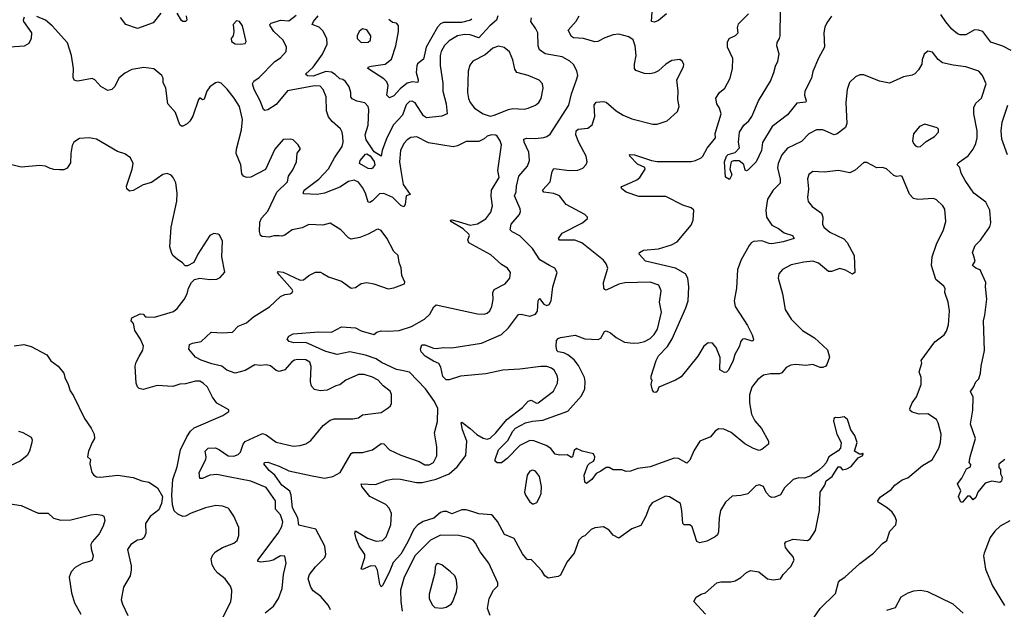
# Model space of a CAD drawing. Extents: x 1771496 to 1971148, y 471553 to 643630.
# Tile 527 of 656: x 1849213 to 1856166, y 611469 to 615628. Entities that reach past the tile are written whole.
import ezdxf

# ---------------------------------------------------------------- set-up
doc = ezdxf.new("R2010")
doc.units = 0

msp = doc.modelspace()

# ---------------------------------------------------------------- linework, layer by layer
at = {"layer": '0CON10XD'}
for points in [[(1850211.2, 615675), (1850155, 615606.2), (1850045, 615567.5), (1849963.3, 615595), (1849926.2, 615645)], [(1850390, 615655), (1850393.8, 615625), (1850385, 615616.2), (1850365, 615616), (1850355, 615622.5), (1850324.5, 615674.5)], [(1851409.2, 611465), (1851394.2, 611495), (1851339.1, 611559.1), (1851285, 611598.1), (1851269.7, 611625), (1851250.9, 611685), (1851260, 611715), (1851301.3, 611768.7), (1851368.1, 611835), (1851374.4, 611855), (1851368.6, 611915), (1851305, 612034), (1851183.5, 612063.5), (1851176.8, 612115), (1851140, 612185), (1851131.1, 612275), (1851121.2, 612301.2), (1851064.4, 612345), (1851015.3, 612415.3), (1850975, 612447.5), (1850936.7, 612495), (1850945, 612505.6), (1850965, 612506.4), (1851045, 612479.3), (1851115, 612446.7), (1851278.5, 612411.5), (1851365, 612393.5), (1851425, 612405.6), (1851475.7, 612435), (1851555, 612567.5), (1851565.7, 612574.3), (1851635, 612574.5), (1851705, 612594.4), (1851765, 612638.2), (1851785, 612635.6), (1851825, 612592.9), (1851905.3, 612555.3), (1852035, 612512.5), (1852075, 612488.9), (1852105, 612488.1), (1852136, 612505), (1852158.3, 612551.7), (1852158.6, 612615), (1852143.1, 612715), (1852163.9, 612793.9), (1852165.5, 612885), (1852142.4, 612935), (1852079.5, 613025), (1851965, 613141.2), (1851912.7, 613152.7), (1851875, 613160.3), (1851769, 613209), (1851731.5, 613235), (1851655, 613262.5), (1851545.3, 613284.7), (1851455, 613265.6), (1851375, 613288.4), (1851235, 613350.3), (1851148.8, 613348.8), (1851117.3, 613357.3), (1851103.3, 613375), (1851115, 613396.2), (1851145, 613411.2), (1851325, 613425.5), (1851415, 613423.3), (1851485, 613462.7), (1851585, 613455.4), (1851624.2, 613434.2), (1851713.6, 613406.4), (1851736.2, 613425), (1851765, 613433.8), (1851815, 613430), (1851893.9, 613436.1), (1851979.2, 613465), (1852072, 613515), (1852109.5, 613550.5), (1852138.3, 613601.7), (1852155, 613615.8), (1852445, 613554.2), (1852492.1, 613552.1), (1852515, 613557.8), (1852533.1, 613575), (1852546.5, 613605), (1852556.7, 613655), (1852555.6, 613705), (1852563.1, 613725), (1852641.2, 613765), (1852673.8, 613805), (1852678, 613845), (1852658, 613875), (1852615, 613900.8), (1852539.5, 613969.5), (1852386, 614055), (1852378, 614075), (1852390, 614105), (1852385.6, 614115), (1852345, 614152.2), (1852257.1, 614205), (1852256.4, 614213.6), (1852264, 614216), (1852308.6, 614205), (1852395, 614179.1), (1852445, 614187.5), (1852505, 614224.2), (1852539.5, 614270.5), (1852552.5, 614315), (1852542.8, 614382.8), (1852545.5, 614425), (1852598.2, 614515), (1852588.9, 614565), (1852615.6, 614745), (1852605.7, 614775), (1852585, 614806.2), (1852575, 614814), (1852545, 614816.2), (1852515, 614806.2), (1852492.2, 614787.8), (1852455, 614770), (1852365, 614768.1), (1852305, 614738.9), (1852275, 614731.8), (1852100.5, 614760.5), (1852017.7, 614802.3), (1851975, 614796.9), (1851948.9, 614781.1), (1851925.7, 614755), (1851901.9, 614705), (1851895.5, 614625), (1851904.6, 614565), (1851921.3, 614465), (1851971.2, 614395), (1851942, 614385), (1851936.5, 614325), (1851925, 614307.5), (1851905, 614316.7), (1851848.1, 614375), (1851785, 614403.3), (1851755, 614400), (1851705, 614350), (1851685, 614339.4), (1851675, 614342), (1851656.2, 614405), (1851633.6, 614445), (1851605, 614481.9), (1851575, 614495.6), (1851535, 614487.8), (1851473.4, 614446.6), (1851364.8, 614405.2), (1851315, 614396.2), (1851220.5, 614400.5), (1851214.3, 614405), (1851222.7, 614425), (1851325.5, 614504.5), (1851395, 614575.6), (1851436.2, 614655), (1851489.4, 614735), (1851497.8, 614765), (1851495.5, 614805), (1851491.4, 614835), (1851479.1, 614859.1), (1851419.4, 614909.4), (1851395, 614943.8), (1851380, 614985), (1851377.5, 615085), (1851357.3, 615135), (1851335, 615158.8), (1851295, 615161.8), (1851105, 615125.6), (1851025, 615030.6), (1850965, 614992.2), (1850945, 614988.6), (1850934.5, 614994.5), (1850911.1, 615055), (1850868.8, 615135), (1850857.5, 615175), (1850865.8, 615195), (1850905, 615220.9), (1851015, 615333.5), (1851055, 615360), (1851094.3, 615405), (1851098.6, 615435), (1851073.5, 615485), (1851007.3, 615545), (1850981.1, 615585), (1850980.6, 615595), (1850990, 615605), (1851055.4, 615625.4), (1851115, 615620.9), (1851165, 615660)], [(1852589.2, 615655), (1852579.6, 615625), (1852533.3, 615585), (1852455, 615500), (1852395, 615522.8), (1852355, 615523.7), (1852305, 615514), (1852245, 615478.2), (1852212.8, 615447.2), (1852188.9, 615405), (1852182.5, 615375), (1852181.6, 615305), (1852200.9, 615180.9), (1852201.2, 615125), (1852226, 615035), (1852232, 614965), (1852195, 614948.8), (1852085, 614936.5), (1852065, 614950.6), (1852005, 615042.5), (1851985, 615053.6), (1851965, 615050.5), (1851943.3, 615026.7), (1851916.9, 614955), (1851853.7, 614886.3), (1851805, 614794.6), (1851772.1, 614705), (1851765, 614666.2), (1851716, 614696), (1851660.7, 614780.7), (1851653.2, 614815), (1851673.3, 614885), (1851678.9, 614995), (1851675, 615016.7), (1851651.7, 615041.7), (1851595, 615053.6), (1851560.6, 615070.6), (1851551.5, 615085), (1851551.1, 615115), (1851540, 615155), (1851515, 615191.4), (1851495, 615206.5), (1851475, 615210.9), (1851441.8, 615241.8), (1851415, 615257.5), (1851375, 615262.6), (1851285, 615229.1), (1851245, 615233.4), (1851232, 615245), (1851285.3, 615294.7), (1851350.5, 615385), (1851385.6, 615455), (1851381.1, 615495), (1851355, 615550), (1851329.2, 615575), (1851279.2, 615595), (1851287.3, 615615), (1851320.9, 615655)], [(1855394, 612345), (1855445, 612381.2), (1855485, 612396.2), (1855587.6, 612482.4), (1855656.1, 612523.9), (1855704.2, 612605), (1855716, 612645), (1855719.2, 612705), (1855700, 612785), (1855687.9, 612807.9), (1855625, 612848.6), (1855565, 612845.8), (1855515, 612860.8), (1855502.1, 612872.1), (1855498, 612885), (1855515.8, 612925), (1855545, 612966.7), (1855580, 613055), (1855578.8, 613105), (1855566, 613145), (1855583.8, 613205), (1855578.8, 613225), (1855676, 613355), (1855742.5, 613405), (1855758.8, 613431.2), (1855771.9, 613475), (1855778.6, 613575), (1855769.2, 613635), (1855745.8, 613705), (1855747.7, 613732.3), (1855739.7, 613749.7), (1855682.9, 613795), (1855653.1, 613895), (1855656.9, 613955), (1855687.8, 614045), (1855737.1, 614145), (1855752.5, 614205), (1855745, 614292.5), (1855731.2, 614315), (1855688.3, 614358.3), (1855665, 614367.1), (1855555, 614359.4), (1855525, 614367.5), (1855497.6, 614397.6), (1855445, 614522.5), (1855435, 614527.5), (1855405, 614522.5), (1855385, 614530), (1855335, 614576.2), (1855305, 614586.7), (1855265, 614583.8), (1855195, 614621.2), (1855175, 614621.2), (1855112.4, 614567.6), (1855075, 614548.1), (1854995, 614564.3), (1854895, 614553.5), (1854815, 614558.1), (1854785, 614535.7), (1854776.2, 614505), (1854782.7, 614435), (1854775.6, 614375), (1854780, 614345), (1854809.8, 614309.8), (1854875, 614263.3), (1854885.8, 614235.8), (1854881.2, 614185), (1854892, 614165), (1854935, 614129.2), (1855033.2, 614083.2), (1855057.6, 614057.6), (1855105.4, 613965.4), (1855110.8, 613845), (1855095, 613832.5), (1855045, 613861.4), (1855005, 613874.2), (1854945, 613852.9), (1854925, 613851.9), (1854855, 613911.1), (1854815, 613925.5), (1854751.1, 613918.9), (1854662.1, 613897.9), (1854600, 613865), (1854574.1, 613835.9), (1854568.8, 613805), (1854600, 613695), (1854618, 613585), (1854662, 613515), (1854740, 613435), (1854825, 613384.2), (1854918.3, 613298.3), (1854931.7, 613248.3), (1854912.9, 613195), (1854905, 613184.2), (1854885, 613174.4), (1854865, 613175.6), (1854815, 613195.7), (1854765, 613188.6), (1854695, 613195.6), (1854658.9, 613191.1), (1854626.2, 613173.8), (1854595, 613138), (1854579.7, 613130.3), (1854515, 613131.1), (1854465, 613120), (1854425, 613089.2), (1854397.1, 613055), (1854384.3, 613035), (1854367.3, 612982.7), (1854366.5, 612925), (1854381.2, 612845), (1854405, 612797.5), (1854451.9, 612745), (1854500, 612655), (1854500, 612635), (1854455, 612596), (1854435, 612590), (1854395, 612602.5), (1854335, 612637.1), (1854236.8, 612716.8), (1854185, 612739.2), (1854148.8, 612741.2), (1854123.4, 612726.6), (1854092.5, 612685), (1854015.7, 612654.3), (1853972.9, 612587.1), (1853945, 612520), (1853925, 612500), (1853865, 612532), (1853835, 612534.2), (1853665, 612473.6), (1853578.3, 612461.7), (1853527.3, 612442.7), (1853495, 612441.2), (1853465, 612453.3), (1853405, 612452.5), (1853375, 612470), (1853355, 612470), (1853317.6, 612442.4), (1853285, 612427.5), (1853254.3, 612385), (1853215, 612357.5), (1853204.6, 612365), (1853199.7, 612415), (1853225.3, 612485), (1853239.5, 612500.5), (1853265, 612512.9), (1853271.8, 612525), (1853274.4, 612545), (1853265.4, 612565.4), (1853185, 612585.3), (1853145, 612603), (1853129.9, 612590.1), (1853115.9, 612544.1), (1853109.2, 612540.8), (1853078.2, 612558.2), (1853025, 612556.2), (1852995.6, 612564.4), (1852965, 612603.3), (1852930.5, 612625), (1852845, 612657.9), (1852815, 612659.6), (1852745.5, 612624.5), (1852655, 612531.8), (1852615, 612501.4), (1852585, 612502.9), (1852571.5, 612515), (1852570.5, 612525), (1852594.4, 612595), (1852660.2, 612659.8), (1852694.8, 612725), (1852715, 612746.9), (1852785, 612783.5), (1852833.8, 612796.2), (1852907.6, 612802.4), (1853085, 612867.8), (1853181.1, 612975), (1853203.3, 613025), (1853207.1, 613075), (1853201.5, 613105), (1853159.5, 613189.5), (1853128.1, 613228.1), (1853084.5, 613264.5), (1853055, 613277.5), (1853015, 613284.2), (1853007.4, 613295), (1853001.2, 613325), (1853004.3, 613365.7), (1853015, 613379.5), (1853032.9, 613387.1), (1853135, 613402.5), (1853205, 613377.1), (1853297.7, 613372.3), (1853317.7, 613382.3), (1853342, 613428), (1853355, 613433.3), (1853385, 613419.2), (1853425, 613385.6), (1853485, 613354.3), (1853545, 613347.1), (1853585, 613349.2), (1853625, 613358.6), (1853665, 613378.9), (1853692.8, 613407.2), (1853717.5, 613445), (1853745.5, 613565), (1853730.6, 613635), (1853744.2, 613715), (1853726.2, 613755), (1853665, 613777.8), (1853487.1, 613772.9), (1853445, 613761.8), (1853355, 613721.1), (1853344.6, 613724.6), (1853338.9, 613735), (1853335.4, 613775.4), (1853365.6, 613875), (1853355.6, 613905), (1853335, 613932.9), (1853183.9, 614053.9), (1853132.8, 614072.8), (1853025, 614074), (1853018.8, 614085), (1853045, 614121.9), (1853188, 614195), (1853223.3, 614225), (1853223.3, 614235), (1853203.3, 614255), (1853072.9, 614325), (1853025.3, 614385.3), (1852985, 614402.3), (1852915, 614412.2), (1852905.8, 614425), (1852960, 614485), (1852973.1, 614556.9), (1852985, 614577.5), (1853095, 614564.4), (1853154, 614566), (1853188.8, 614581.2), (1853214.1, 614605.9), (1853220, 614625), (1853214.3, 614665), (1853161.1, 614761.1), (1853140.8, 614815), (1853143.3, 614845), (1853157.5, 614855), (1853225, 614862.2), (1853255, 614885.8), (1853274.6, 614945), (1853270.5, 615025), (1853285, 615045.6), (1853335, 615050.6), (1853355, 615045.8), (1853425, 614985.8), (1853475, 614954), (1853535, 614930), (1853685, 614891.1), (1853715, 614890.5), (1853784.5, 614915.5), (1853859.1, 614980.9), (1853871.2, 615015), (1853861.4, 615065), (1853862.9, 615125), (1853854, 615205), (1853900, 615295), (1853902.5, 615315), (1853892.5, 615335), (1853875, 615347.5), (1853818.3, 615341.7), (1853775, 615313.8), (1853723.2, 615266.8), (1853696.4, 615253.6), (1853663.2, 615246.8), (1853625, 615249.4), (1853565, 615269.2), (1853554.2, 615285), (1853555.8, 615315.8), (1853565.6, 615375), (1853559.1, 615445), (1853545.9, 615485.9), (1853515, 615507.8), (1853445, 615525.8), (1853405, 615521.4), (1853345, 615501.4), (1853296.4, 615473.6), (1853275, 615471.1), (1853195, 615496.9), (1853125, 615501.5), (1853109.1, 615509.1), (1853087.5, 615555), (1853142.6, 615617.4), (1853163.1, 615655)], [(1856170, 612525), (1856128.3, 612491.7), (1856128.3, 612468.3), (1856140, 612455), (1856140, 612425), (1856151.7, 612401.7), (1856147, 612373), (1856135, 612362.5), (1856077.7, 612372.3), (1856031.7, 612358.3), (1855980, 612295), (1855965, 612257.5), (1855945, 612240), (1855925, 612267.5), (1855906.7, 612266.7), (1855870, 612225), (1855860, 612225), (1855842, 612265), (1855860, 612305), (1855836.7, 612355), (1855866.7, 612393.3), (1855900, 612460), (1855926.7, 612475), (1855929.3, 612489.3), (1855917.5, 612505), (1855924.2, 612544.2), (1855961.9, 612675), (1855926.9, 612775), (1855944.3, 612874.3), (1855946, 612965), (1855926.2, 613005), (1855948.8, 613035), (1855965, 613073.3), (1855986.2, 613095), (1855998.6, 613135), (1856002.5, 613185), (1856025.7, 613295), (1856018.9, 613505), (1856029.5, 613545), (1856042.1, 613657.9), (1856032.7, 613745), (1856035.4, 613775), (1855995, 613862.9), (1855964, 613875), (1855942, 613895), (1855959.4, 613925), (1855950, 613960), (1855941.5, 613985), (1855960.9, 614035), (1855996.9, 614073.1), (1856065, 614168), (1856070, 614195), (1856063.8, 614283.8), (1856035, 614341.4), (1855951.1, 614405), (1855890, 614495), (1855862.2, 614545), (1855851.4, 614585), (1855832.9, 614605), (1855840.9, 614619.1), (1855912, 614668), (1855945.3, 614714.7), (1855964.6, 614755.4), (1855974.5, 614795), (1855974.5, 614845), (1855951.5, 614965), (1855951.8, 615008.2), (1855965, 615040), (1856004, 615075), (1856038.6, 615175), (1856012.5, 615235), (1855986.2, 615265), (1855895, 615295.8), (1855805, 615306.5), (1855730, 615325), (1855698.8, 615348.8), (1855658.3, 615398.3), (1855625, 615407.5), (1855600, 615385), (1855586.2, 615345), (1855583.8, 615315), (1855561.2, 615275), (1855535, 615247.5), (1855515, 615236.7), (1855453.6, 615226.4), (1855355, 615181.2), (1855285, 615193.8), (1855175, 615238.8), (1855145, 615239.2), (1855115, 615225.8), (1855074, 615185), (1855057.5, 615135), (1855045.9, 615044.1), (1855054.4, 614895), (1855045, 614868), (1854985, 614822.9), (1854965, 614815.7), (1854885, 614850.8), (1854839.1, 614850.9), (1854785, 614824), (1854735, 614769.2), (1854635, 614722.2), (1854595.6, 614675), (1854570, 614615), (1854564.5, 614584.5), (1854575, 614543.3), (1854584.5, 614504.5), (1854582.9, 614475), (1854532.9, 614425), (1854495, 614362.5), (1854482.5, 614285), (1854488, 614235), (1854525, 614178.6), (1854572, 614155), (1854612, 614125), (1854670, 614105), (1854681.2, 614085), (1854605, 614061.9), (1854525, 614048), (1854505, 614048.9), (1854455, 614067.3), (1854395, 614064.4), (1854379.2, 614055), (1854364.3, 614035), (1854308.1, 613935), (1854282.9, 613865), (1854275.7, 613735), (1854257.5, 613645), (1854266, 613605), (1854351.9, 613471.9), (1854385, 613406.2), (1854394.2, 613375), (1854393.3, 613365), (1854385, 613360.8), (1854335, 613376), (1854316.4, 613373.6), (1854304.1, 613355.9), (1854295.7, 613324.3), (1854263.4, 613266.6), (1854252, 613225), (1854218.1, 613155), (1854205, 613142.9), (1854189.3, 613139.3), (1854158.3, 613158.3), (1854159.5, 613245), (1854132.5, 613315), (1854105, 613346.9), (1854075, 613348.6), (1854044.4, 613325), (1854002.2, 613255), (1853885, 613110), (1853845, 613085.3), (1853727.5, 613035), (1853715, 613004.3), (1853705, 612999.2), (1853691.9, 613001.9), (1853682.5, 613015), (1853673.3, 613055), (1853680, 613085), (1853673, 613093), (1853673, 613113), (1853707.5, 613225), (1853725, 613257.5), (1853787.3, 613322.7), (1853821.9, 613378.1), (1853916.4, 613595), (1853933.8, 613646.2), (1853937.3, 613745), (1853930.8, 613805), (1853915.6, 613835), (1853845.3, 613875.3), (1853633.3, 613925), (1853588, 613975), (1853590, 613985), (1853617.6, 614002.4), (1853725, 614012.5), (1853815, 614039.4), (1853855, 614060.8), (1853955, 614178), (1853968.5, 614215), (1853973.8, 614285), (1853955, 614302), (1853895, 614320.8), (1853775, 614380), (1853585, 614381.5), (1853495, 614410.8), (1853466.2, 614435), (1853461.2, 614445), (1853465, 614452.5), (1853535, 614483.3), (1853571.4, 614498.6), (1853592.5, 614515), (1853631.2, 614575), (1853626.7, 614585), (1853575, 614610), (1853522.5, 614665), (1853520, 614675), (1853525, 614678), (1853554.2, 614675.8), (1853675, 614634.4), (1853715, 614628.9), (1853955, 614628.8), (1853986, 614635), (1854025, 614652.9), (1854037.5, 614665), (1854067, 614723), (1854125.7, 614795), (1854124.4, 614825), (1854167.1, 614965), (1854155.8, 615005), (1854135.5, 615035.5), (1854129.2, 615075), (1854154, 615115), (1854193.6, 615146.4), (1854230.6, 615215), (1854245.7, 615285), (1854250, 615355), (1854212.5, 615435), (1854210.9, 615469.1), (1854224.4, 615495.6), (1854267.5, 615517.5), (1854286.2, 615535), (1854281.7, 615571.7), (1854290.3, 615599.7), (1854359.3, 615670.7)], [(1853780.5, 615669.5), (1853725, 615623.6), (1853695, 615610), (1853675.9, 615615.9), (1853680.6, 615685)], [(1854945.7, 615654.3), (1854913, 615607), (1854898.9, 615575), (1854892.7, 615535), (1854895.4, 615434.6), (1854853.1, 615356.9), (1854815, 615264), (1854804, 615216), (1854757.7, 615125), (1854754.7, 615095), (1854767.5, 615055), (1854764.4, 615045.6), (1854701.2, 615038.8), (1854635, 614957.8), (1854525.9, 614874.1), (1854458.8, 614761.2), (1854450.8, 614705), (1854414.2, 614625), (1854355, 614567.5), (1854345, 614562.5), (1854337, 614567), (1854326.1, 614606.1), (1854295, 614633.3), (1854255, 614633.8), (1854237.5, 614625), (1854234, 614616), (1854228.8, 614575), (1854241.2, 614535), (1854225, 614500), (1854196.4, 614516.4), (1854189.6, 614625), (1854203.7, 614665), (1854215, 614677.2), (1854265, 614690.9), (1854295.8, 614725), (1854288.6, 614765), (1854295.6, 614835), (1854326.9, 614885), (1854362.2, 614915), (1854383.8, 614946.2), (1854429.2, 615055), (1854515.4, 615195), (1854539.3, 615255), (1854549.7, 615300.3), (1854567.3, 615335), (1854575.4, 615385), (1854559.2, 615445), (1854561.8, 615468.2), (1854578.9, 615495), (1854582.7, 615515), (1854586.4, 615695)], [(1855753.9, 615613.9), (1855716.7, 615665)], [(1849244.2, 615645.8), (1849238.8, 615625), (1849240, 615615), (1849296, 615535), (1849294.3, 615495), (1849278.6, 615461.4), (1849245, 615441.8), (1849145, 615434.4)], [(1850700.5, 612400.5), (1850605, 612420.5), (1850555.7, 612414.3), (1850505, 612391.1), (1850485, 612391.2), (1850481.3, 612435), (1850528.5, 612525), (1850531.1, 612545), (1850523.1, 612585), (1850543.7, 612606.3), (1850595, 612607.3), (1850625, 612593.8), (1850685, 612551.5), (1850725, 612548.2), (1850755, 612560.5), (1850773, 612577), (1850791.5, 612635), (1850805, 612652.7), (1850928.3, 612708.3), (1850955, 612700), (1851025, 612647.1), (1851145, 612620), (1851195, 612624.2), (1851235, 612636), (1851270.3, 612659.7), (1851356.2, 612765), (1851405.8, 612804.2), (1851435, 612812.5), (1851565, 612812.5), (1851605, 612820.8), (1851635, 612840), (1851765, 612858), (1851815, 612890), (1851831.2, 612905), (1851838.3, 612921.7), (1851839.4, 612985), (1851828.8, 613008.8), (1851780, 613045), (1851745, 613084.3), (1851705, 613106.7), (1851645, 613125.7), (1851605, 613124.3), (1851515.6, 613084.4), (1851475, 613052.5), (1851445, 613045.8), (1851385, 613016), (1851335, 613010), (1851295, 613019.4), (1851272.9, 613042.9), (1851267.8, 613075), (1851272.1, 613182.1), (1851262.3, 613212.3), (1851235, 613230), (1851175, 613231.9), (1851155, 613226.9), (1851136, 613215), (1851085, 613158), (1851045, 613145.8), (1851025, 613152.5), (1850985.4, 613185.4), (1850955, 613193.8), (1850915, 613188.7), (1850875, 613193.6), (1850806, 613154), (1850735, 613134.6), (1850676.5, 613156.5), (1850642, 613185), (1850571.2, 613201.2), (1850495, 613227.5), (1850455, 613247.9), (1850406.9, 613305), (1850413.4, 613336.6), (1850433.2, 613346.8), (1850495, 613358.6), (1850565, 613422.9), (1850645, 613418.2), (1850716, 613424), (1850755, 613467.5), (1850815, 613490.6), (1850865, 613532.7), (1850977.4, 613602.6), (1851055, 613675.8), (1851085, 613690.8), (1851122.5, 613695), (1851136.7, 613705), (1851141.2, 613715), (1851137.1, 613725), (1851047.5, 613825), (1851034, 613845), (1851037.5, 613852.5), (1851075, 613847.1), (1851195, 613790), (1851216.8, 613793.2), (1851255, 613824), (1851303.2, 613846.8), (1851337.3, 613847.3), (1851355, 613838.8), (1851395, 613813.8), (1851485, 613784), (1851555, 613734), (1851585, 613738), (1851625, 613767.5), (1851665, 613774.2), (1851714.5, 613764.5), (1851815, 613730), (1851855, 613736.2), (1851930, 613765), (1851933.6, 613776.4), (1851913, 613823), (1851907.7, 613877.7), (1851894, 613915), (1851886, 613965), (1851855, 613993.8), (1851805, 614086.2), (1851765, 614142), (1851745, 614150), (1851735, 614147.5), (1851675, 614114.4), (1851615, 614091.9), (1851555, 614080.8), (1851535, 614088.8), (1851481.2, 614145), (1851405, 614191.9), (1851355, 614180), (1851255, 614183.3), (1851208.8, 614161.2), (1851137.5, 614145), (1851085, 614107.5), (1851065, 614100.8), (1851045, 614104.2), (1851006.9, 614103.1), (1850974, 614094), (1850925, 614098.8), (1850915, 614106.7), (1850906.7, 614135), (1850909.8, 614200.2), (1850922, 614228), (1850965, 614278), (1851028.3, 614411.7), (1851105.6, 614485), (1851110.8, 614525), (1851141.1, 614568.9), (1851167.5, 614625), (1851172.9, 614687.1), (1851196.4, 614716.4), (1851180, 614745), (1851145, 614780), (1851125, 614786.2), (1851075, 614783.3), (1851014.5, 614715.5), (1850948, 614572), (1850845, 614518.6), (1850814.2, 614514.2), (1850794.2, 614524.2), (1850781.2, 614541.2), (1850774.3, 614605), (1850742.7, 614685), (1850744.6, 614715), (1850778.9, 614851.1), (1850786.1, 614925), (1850764.5, 615015), (1850727.8, 615075), (1850677.8, 615137.8), (1850635, 615180), (1850615, 615186.7), (1850595, 615183.3), (1850555, 615153.8), (1850535, 615123.8), (1850515, 615068.8), (1850505, 615063.3), (1850485, 615077.5), (1850475, 615066.2), (1850435, 614946.7), (1850415, 614913.3), (1850395.8, 614894.2), (1850365, 614876.7), (1850355, 614876.7), (1850345, 614887.5), (1850312.7, 614972.7), (1850260, 615035), (1850245.4, 615145), (1850226.5, 615185), (1850225.5, 615215), (1850216.9, 615235), (1850160.7, 615280.7), (1850091.1, 615291.1), (1850005, 615276.4), (1849955, 615251.5), (1849912.5, 615215), (1849885, 615156.7), (1849865, 615136.7), (1849835, 615130), (1849786, 615156), (1849743.9, 615203.9), (1849725, 615213.8), (1849625, 615193.8), (1849600.5, 615200.5), (1849590.5, 615220.5), (1849592.5, 615285), (1849580, 615375), (1849551.2, 615465), (1849443.3, 615585), (1849395, 615624), (1849335, 615650)], [(1850775, 615456), (1850805, 615461.2), (1850813.8, 615475), (1850786.7, 615585), (1850765, 615616.7), (1850745, 615620), (1850720, 615595), (1850726.7, 615545), (1850720, 615515), (1850706.7, 615495), (1850710, 615475), (1850735, 615458.8), (1850775, 615456)], [(1852405, 615632), (1852395.8, 615624.2), (1852332.5, 615607.5), (1852205, 615608.4), (1852185, 615598.5), (1852164.1, 615575.9), (1852084.7, 615435), (1852065, 615349.2), (1852023.6, 615316.4), (1852016.6, 615303.4), (1852013.1, 615255), (1852028.2, 615205), (1852025.8, 615185), (1851985, 615189.6), (1851949.7, 615180.3), (1851899.9, 615140.1), (1851855, 615090.6), (1851825, 615078), (1851805.6, 615095.6), (1851814.6, 615164.6), (1851805, 615189.2), (1851785, 615210.6), (1851671.2, 615285), (1851676.7, 615295), (1851695, 615300.5), (1851795.2, 615314.8), (1851839.6, 615350.4), (1851870.2, 615445), (1851888.9, 615545), (1851888.6, 615588.6), (1851875, 615603.8), (1851845, 615608.1), (1851820.7, 615630.7)], [(1852225, 613087.7), (1852200.8, 613110.8), (1852187.2, 613177.2), (1852173.3, 613203.3), (1852135, 613218.8), (1852075.8, 613255), (1852047.5, 613285), (1852043.3, 613305), (1852053.3, 613335), (1852075, 613335.8), (1852135, 613310.8), (1852155, 613309.2), (1852207, 613317), (1852265.6, 613314.4), (1852475, 613347.5), (1852615, 613407.1), (1852665, 613454.5), (1852735, 613548), (1852755, 613550.8), (1852815, 613536), (1852855, 613550), (1852868.8, 613571.2), (1852874, 613646), (1852880.8, 613659.2), (1852885, 613661.2), (1852915, 613622.5), (1852935, 613611.2), (1852951.2, 613618.8), (1852966, 613645), (1852978, 613745), (1853008.8, 613845), (1852991.2, 613875), (1852954.6, 613894.6), (1852885.2, 613935.2), (1852834.4, 614015), (1852744.7, 614104.7), (1852690.7, 614130.7), (1852677.5, 614145), (1852684.5, 614185), (1852741.9, 614255), (1852750, 614275), (1852747.1, 614295), (1852706.9, 614385), (1852718.7, 614415), (1852720.4, 614455), (1852739.1, 614525), (1852798.9, 614595), (1852812.9, 614635), (1852808.2, 614695), (1852774.6, 614765), (1852772.9, 614785), (1852795, 614792.9), (1852855, 614790.3), (1852913.8, 614796.2), (1852936.2, 614803.8), (1852958.8, 614821.2), (1853091.1, 615025), (1853110.4, 615105), (1853146.3, 615203.7), (1853154.4, 615235), (1853148.7, 615268.7), (1853123, 615313), (1853097, 615337), (1853045, 615366.4), (1852925, 615386.5), (1852884.2, 615415), (1852874.5, 615444.5), (1852871.2, 615535), (1852858.8, 615565), (1852823.1, 615615), (1852827.6, 615642.4)], [(1856215, 615411.4), (1856155, 615440.8), (1856071, 615471), (1856014, 615545), (1855985, 615555.5), (1855955, 615556.7), (1855895, 615522.5), (1855855, 615521.2), (1855835, 615529.5), (1855795, 615561.2), (1855753.9, 615613.9)], [(1851625, 615468.6), (1851675, 615470), (1851691.2, 615485), (1851692, 615515), (1851665, 615558), (1851635, 615564.2), (1851610.8, 615545), (1851595.8, 615515), (1851595.8, 615495), (1851625, 615468.6)], [(1852535, 614948), (1852565, 614954), (1852664.5, 614995.5), (1852695, 615001.4), (1852775, 614998), (1852805, 615004), (1852855, 615026.2), (1852880, 615045), (1852895, 615072.5), (1852910, 615145), (1852904.2, 615175), (1852880.9, 615200.9), (1852805, 615234.4), (1852725, 615255.7), (1852709.4, 615279.4), (1852696.7, 615345), (1852671.9, 615401.9), (1852635, 615432), (1852595, 615442.5), (1852555, 615426.7), (1852500.5, 615379.5), (1852413.2, 615336.8), (1852392.1, 615307.9), (1852380, 615265), (1852375.5, 615115), (1852382.2, 615072.2), (1852393.8, 615043.8), (1852424, 615005), (1852485, 614964.2), (1852535, 614948)], [(1856187.5, 614675), (1856147.9, 614785), (1856144.5, 614845.5), (1856151.1, 614905), (1856191.2, 615025)], [(1855552.3, 614732.3), (1855575, 614734), (1855615, 614768.8), (1855673.3, 614805), (1855702.5, 614835), (1855702.5, 614855), (1855692.5, 614865), (1855605, 614891.2), (1855566.2, 614875), (1855525.8, 614824.2), (1855516.7, 614775), (1855523.9, 614753.9), (1855538, 614738), (1855552.3, 614732.3)], [(1850636.4, 611385), (1850704.4, 611525), (1850709.4, 611555), (1850711.4, 611605), (1850702.4, 611632.4), (1850664.5, 611684.5), (1850613.1, 611723.1), (1850594.6, 611744.6), (1850571.7, 611781.7), (1850565.8, 611825), (1850576.8, 611853.2), (1850596.2, 611875), (1850645, 611905.8), (1850725, 611936), (1850750, 611955), (1850760.7, 611989.3), (1850760, 612045), (1850725.9, 612125.9), (1850693.3, 612175), (1850685, 612183.3), (1850645, 612197.5), (1850598.3, 612201.7), (1850525, 612184), (1850425, 612148.1), (1850385, 612126.9), (1850365, 612124.4), (1850329.3, 612139.3), (1850303.8, 612163.8), (1850292.2, 612205), (1850288.6, 612275), (1850294.4, 612385), (1850325.6, 612475), (1850350, 612595), (1850392.9, 612685), (1850418.9, 612725), (1850445, 612749.4), (1850647.5, 612835), (1850690, 612865), (1850690, 612875), (1850605, 612923.8), (1850576, 612965), (1850540, 613035), (1850509.2, 613065), (1850485, 613077.8), (1850455, 613077.8), (1850385, 613060), (1850345, 613057.5), (1850295, 613040), (1850185, 613047.1), (1850085, 613020), (1850056.2, 613026.2), (1850045, 613037.5), (1850036, 613065), (1850030, 613185), (1850035, 613212.5), (1850057.9, 613252.1), (1850083.2, 613296.8), (1850087.5, 613325), (1850067.1, 613375), (1850025.8, 613435), (1850018, 613485), (1850001.2, 613505), (1850005, 613526.2), (1850065, 613554), (1850085, 613550), (1850102.5, 613532.5), (1850165, 613529.4), (1850300.7, 613569.3), (1850325, 613590), (1850375.3, 613654.7), (1850395.5, 613695), (1850405.6, 613734.4), (1850427.5, 613775), (1850447.5, 613795), (1850485, 613805.7), (1850555, 613796.7), (1850605, 613798.8), (1850629.5, 613810.5), (1850661.7, 613848.3), (1850640, 613955), (1850646.2, 614065), (1850625, 614110), (1850615, 614116.2), (1850585, 614120), (1850555, 614106.2), (1850471.2, 613975), (1850442.5, 613915), (1850397.5, 613892.5), (1850382.9, 613892.9), (1850364.2, 613914.2), (1850325, 613938), (1850296, 613965), (1850285.7, 613985), (1850272.5, 614025), (1850283.9, 614163.9), (1850322.1, 614347.9), (1850325.5, 614404.5), (1850315, 614476.7), (1850298, 614515), (1850282.3, 614532.3), (1850255, 614543.8), (1850225, 614536.2), (1850145, 614478.8), (1850085, 614464.3), (1850015, 614423.3), (1849988.3, 614418.3), (1849970, 614435), (1849966.7, 614455), (1850008.8, 614575), (1850013.8, 614615), (1849996.7, 614655), (1849955, 614681.2), (1849905, 614698.6), (1849755, 614785.8), (1849705, 614795.8), (1849635, 614790), (1849596.4, 614763.6), (1849585, 614740), (1849574, 614685), (1849571.2, 614618.8), (1849548.8, 614581.2), (1849525, 614569.2), (1849495, 614568.6), (1849455, 614571.4), (1849425, 614581.4), (1849395, 614594.3), (1849355, 614600), (1849225, 614588.6), (1849085, 614622.9)], [(1851695, 614575.5), (1851675, 614578.2), (1851612, 614615), (1851618.1, 614635), (1851655, 614680), (1851665, 614681.1), (1851687.2, 614667.2), (1851717.1, 614627.1), (1851720.8, 614605), (1851705, 614580.5), (1851695, 614575.5)], [(1849175, 613328.6), (1849242.3, 613337.7), (1849293.6, 613323.6), (1849405, 613263.3), (1849432.3, 613222.3), (1849485, 613183.3), (1849525.7, 613135.7), (1849532, 613105), (1849556.7, 613055), (1849570.5, 613010.5), (1849593.8, 612975), (1849671.2, 612815), (1849717.6, 612747.6), (1849739.2, 612705), (1849740.8, 612675), (1849726.2, 612645), (1849698.8, 612585), (1849692.5, 612545), (1849712.5, 612525), (1849708.8, 612495), (1849724, 612435), (1849736.7, 612415), (1849755, 612403.8), (1849785, 612400), (1849905.7, 612415.7), (1850015, 612397.8), (1850075, 612375.6), (1850125, 612366.9), (1850185.4, 612325.4), (1850221.2, 612265), (1850214, 612215), (1850195, 612170), (1850135, 612122.5), (1850100.8, 612075), (1850104.2, 612005), (1850092, 611975), (1850075, 611962.5), (1850045, 611956), (1849997.5, 611925), (1849975, 611890), (1850001.2, 611775), (1850001.2, 611745), (1849992.5, 611705), (1849945.5, 611624.5), (1849930.8, 611535), (1849938.6, 611505), (1849978, 611425)], [(1854056.7, 611435), (1853974.1, 611524.1), (1853991.2, 611555), (1854025, 611575.8), (1854055, 611585.7), (1854135, 611655.6), (1854165, 611663.3), (1854235, 611663.1), (1854265, 611670), (1854305, 611692.9), (1854345, 611728.6), (1854375, 611741.5), (1854433, 611733), (1854495, 611684), (1854535, 611676.2), (1854585, 611683.3), (1854605, 611713.8), (1854659.1, 611770.9), (1854681.2, 611815), (1854675, 611840), (1854644.2, 611874.2), (1854620, 611905), (1854617, 611933), (1854622.5, 611945), (1854675, 611964), (1854776.7, 611955), (1854795, 611966), (1854832.9, 612025), (1854860.6, 612165), (1854866.2, 612295), (1854898, 612345), (1854908, 612375), (1854950, 612405), (1854992.5, 612475), (1855007.5, 612475), (1855023, 612453), (1855055, 612458.8), (1855085, 612476.7), (1855133.6, 612536.4), (1855167.5, 612555), (1855170, 612565), (1855165, 612570), (1855157.5, 612562.5), (1855143, 612563), (1855107.5, 612585), (1855126.1, 612646.1), (1855110, 612695), (1855083.3, 612735), (1855058.3, 612808.3), (1855035, 612827.5), (1854995, 612820), (1854975, 612822.5), (1854962.5, 612815), (1854960, 612795), (1854982.5, 612705), (1855013.3, 612645), (1855010, 612605), (1854993.6, 612586.4), (1854926.7, 612545), (1854908.3, 612501.7), (1854889.5, 612480.5), (1854853, 612447), (1854815.7, 612424.3), (1854799.1, 612410.9), (1854755, 612394.2), (1854715, 612397.1), (1854675, 612384), (1854614, 612325), (1854585, 612276), (1854545, 612260.6), (1854525, 612258.6), (1854511.2, 612265), (1854485, 612293.8), (1854465.8, 612335), (1854435, 612347.5), (1854410.9, 612339.1), (1854355.6, 612284.4), (1854305, 612272), (1854243.9, 612266.1), (1854196.2, 612225), (1854162.5, 612165), (1854151.9, 612115), (1854148.6, 612015), (1854140.8, 611995), (1854125, 611980.8), (1854065, 611950), (1854015, 611938), (1853995, 611946.7), (1853961.7, 612051.7), (1853945, 612064), (1853905.9, 612065.9), (1853896.2, 612075), (1853890, 612165), (1853879.2, 612215), (1853803, 612263), (1853773.6, 612266.4), (1853679.7, 612220.3), (1853661.4, 612195), (1853634.5, 612125.5), (1853600.3, 612059.7), (1853535, 612035.7), (1853445, 611970.8), (1853405, 611992.5), (1853375, 612027.5), (1853335, 612050), (1853275.8, 612044.2), (1853247.9, 612032.1), (1853205, 611987.5), (1853185, 611981.2), (1853162.8, 611957.2), (1853128.6, 611865), (1853077.9, 611802.1), (1853031.1, 611708.9), (1853015, 611699.4), (1852945, 611689.2), (1852920.8, 611705), (1852900, 611740), (1852845, 611802.5), (1852825, 611820), (1852805, 611817.5), (1852795, 611823.3), (1852765, 611860), (1852705, 611967.5), (1852636.3, 611996.3), (1852587.2, 612087.2), (1852555, 612128.6), (1852544.5, 612134.5), (1852455, 612142), (1852413.3, 612156.7), (1852365, 612171.3), (1852335, 612171.5), (1852265, 612143.1), (1852229.6, 612159.6), (1852205, 612159.8), (1852185, 612151.4), (1852137.8, 612112.2), (1852061.6, 612088.4), (1852025.2, 612065), (1851997.1, 612035), (1851955.2, 611945), (1851905, 611856.9), (1851851.2, 611798.8), (1851822.6, 611727.4), (1851775, 611636.7), (1851765, 611627.5), (1851756.2, 611646.2), (1851739.2, 611745), (1851725, 611773.8), (1851693.4, 611776.6), (1851635, 611750), (1851624.4, 611754.4), (1851650, 611835), (1851650, 611855), (1851611.2, 611915), (1851589.2, 611965), (1851580.8, 612005), (1851585, 612022.5), (1851670, 611970), (1851730.5, 611949.5), (1851775, 611953.8), (1851800.6, 611979.4), (1851834.3, 612065), (1851839.6, 612145), (1851822.7, 612182.7), (1851798.1, 612208.1), (1851685.7, 612265.7), (1851629.6, 612335), (1851625.7, 612354.3), (1851725, 612348.9), (1851805, 612380.6), (1851855, 612390), (1851902.2, 612387.8), (1852014.3, 612364.3), (1852055, 612364.3), (1852153.3, 612386.7), (1852245, 612424.7), (1852302.3, 612475), (1852362.7, 612555), (1852370, 612655), (1852340.3, 612735), (1852330, 612785), (1852335, 612788.8), (1852345, 612782.5), (1852393.6, 612743.6), (1852441.5, 612701.5), (1852485, 612676.1), (1852515, 612668.5), (1852535, 612676.2), (1852576.2, 612715), (1852652.8, 612807.2), (1852765, 612892.5), (1852805, 612937.8), (1852825, 612944.4), (1852863.6, 612923.6), (1852875, 612924.4), (1852982.2, 613007.8), (1853012.2, 613065), (1853014.2, 613095), (1853008.4, 613118.4), (1852986.7, 613155), (1852969.1, 613169.1), (1852935, 613181.8), (1852892.7, 613182.7), (1852745, 613163.8), (1852625, 613156.8), (1852505, 613128.9), (1852325, 613113.5), (1852245, 613088), (1852225, 613087.7)], [(1849205.9, 612725.9), (1849235, 612716.2), (1849295, 612682.5), (1849301.2, 612665), (1849299.2, 612645), (1849282.9, 612585), (1849266.4, 612553.6), (1849216.5, 612513.5), (1849080.5, 612449.5)], [(1850946, 611445), (1851005, 611490), (1851040.8, 611545), (1851067.5, 611615), (1851075.6, 611715), (1851094.2, 611795), (1851085, 611843.3), (1851055, 611846.7), (1851003.4, 611816.6), (1850975, 611807.5), (1850915, 611800.4), (1850896.2, 611805), (1850894.3, 611815), (1851039.2, 612005), (1851065, 612052), (1851072.7, 612085), (1851055, 612135.6), (1851020.4, 612175), (1851019.6, 612235), (1850955, 612327.5), (1850845, 612372.5), (1850700.5, 612400.5)], [(1852845, 612213.3), (1852865, 612222.5), (1852885, 612257.5), (1852895.9, 612285.9), (1852899.2, 612335), (1852883.8, 612405), (1852855, 612443.3), (1852835, 612450), (1852815, 612443.3), (1852796.2, 612415), (1852778.6, 612295), (1852785, 612273.3), (1852816.1, 612226.1), (1852835, 612213.3), (1852845, 612213.3)], [(1854815, 611398.8), (1854866.9, 611475), (1854975, 611580), (1854995, 611660), (1855007.5, 611675), (1855040, 611695), (1855147, 611793), (1855241.4, 611865), (1855306.2, 611933.8), (1855335.6, 611955), (1855358.8, 612021.2), (1855400, 612065), (1855403.8, 612095), (1855394.2, 612125), (1855375, 612154), (1855338, 612185), (1855275, 612223.8), (1855273.8, 612235), (1855289.3, 612260.7), (1855366, 612315), (1855394, 612345)], [(1849085, 612222.9), (1849225, 612201.4), (1849345, 612146), (1849415, 612147.5), (1849452.6, 612112.6), (1849505, 612098.9), (1849575, 612099.4), (1849715, 612135.6), (1849755, 612140), (1849794.1, 612134.1), (1849806.7, 612125), (1849814, 612095), (1849802.9, 612055), (1849775, 612001.2), (1849726.2, 611945), (1849716, 611925), (1849717.5, 611895), (1849732.5, 611845), (1849726, 611815), (1849707.5, 611805), (1849655, 611792.9), (1849605.7, 611764.3), (1849575.9, 611734.1), (1849562, 611695), (1849579.4, 611585), (1849599.4, 611515), (1849644.3, 611435)], [(1856205, 612092.2), (1856136, 612055), (1856099.5, 612020.5), (1856067.1, 611975), (1856022.9, 611865), (1856020, 611845), (1856032.4, 611752.4), (1856082.5, 611635), (1856166.7, 611495)], [(1852535, 611426.2), (1852515.7, 611475), (1852528.6, 611545), (1852559.2, 611605), (1852588.8, 611635), (1852590, 611655), (1852526, 611795), (1852464.4, 611875), (1852433.1, 611935), (1852415, 611957.1), (1852382.4, 611972.4), (1852315, 611988.5), (1852185, 611991.8), (1852115, 611955.6), (1852005, 611848.8), (1851928, 611695), (1851901.8, 611605), (1851904.1, 611525), (1851913.8, 611455)], [(1852193.6, 611476.4), (1852225, 611483.8), (1852261.2, 611505), (1852272.5, 611525), (1852297.5, 611595), (1852302.5, 611625), (1852298.6, 611675), (1852285.8, 611705), (1852255, 611733.3), (1852195, 611782), (1852165, 611791.2), (1852153.8, 611785), (1852146.2, 611765), (1852144, 611725), (1852105.8, 611575), (1852104.3, 611545), (1852125, 611500), (1852145, 611481.2), (1852193.6, 611476.4)], [(1855875, 611440.8), (1855805.4, 611505.4), (1855625, 611591.5), (1855575, 611601.9), (1855525, 611596.7), (1855485, 611582.9), (1855436.4, 611553.6), (1855395, 611478.6), (1855335, 611461.4)]]:
    msp.add_lwpolyline(points, dxfattribs=at)

doc.saveas('drawing.dxf')
